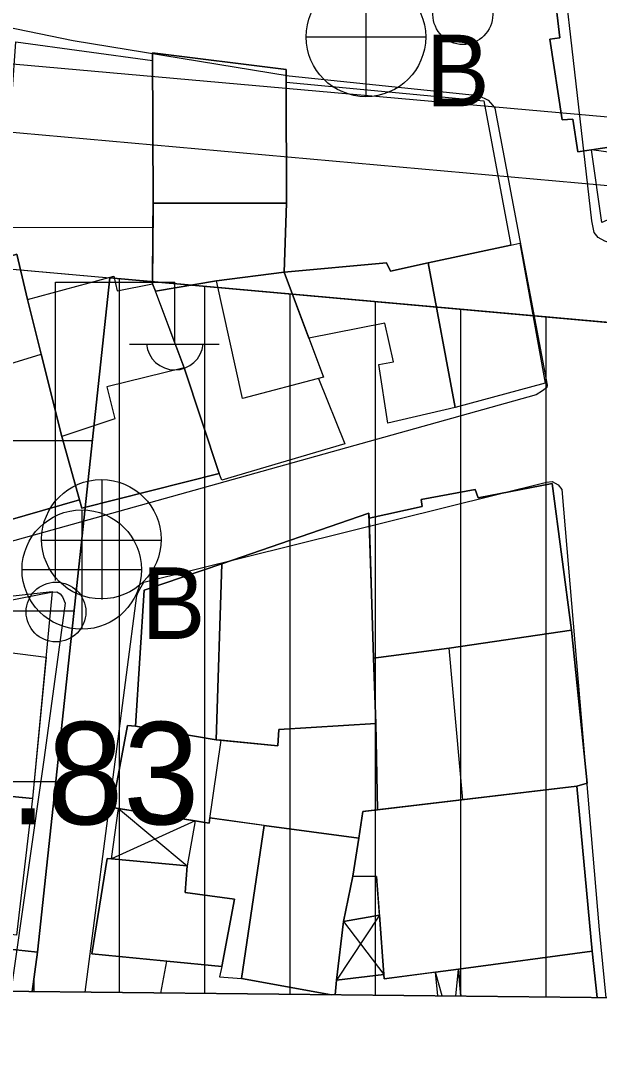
# Model space of a CAD drawing. Extents: x 417997 to 421451, y 4451742 to 4455216.
# Drawn here: x 420916.1 to 420950, y 4452223.3 to 4452283.6 of the extents above; entities that cross this region are included whole.
import ezdxf

# ---------------------------------------------------------------- set-up
doc = ezdxf.new("R2010")
doc.units = 0
for name, color, linetype in [('ADA', 7, 'Continuous'), ('ADAKENARI', 7, 'Continuous'), ('B_Harabe', 7, 'Continuous'), ('B_Mesken', 7, 'Continuous'), ('B_Sundurma', 7, 'Continuous'), ('B_Teras', 7, 'Continuous'), ('KALDIRIM', 7, 'Continuous'), ('PAFTALAMA', 7, 'Continuous'), ('PL_AYA_PARK_DINLENME', 7, 'Continuous'), ('PL_K_TALI_IS_MRK', 7, 'Continuous'), ('PL_KON_MEV_450', 7, 'Continuous'), ('S_Elektrik_Diregi', 7, 'Continuous'), ('S_Rogar_Kapagi', 7, 'Continuous'), ('S_Rogar_Kapagi_Buski', 7, 'Continuous'), ('TR_TALIISMERK', 7, 'Continuous'), ('TR_YUKSEKYOGUNKONUT', 7, 'Continuous'), ('Y_Lejant', 7, 'Continuous'), ('Y_Yol_Kotu', 7, 'Continuous'), ('Yol_Sose', 7, 'Continuous')]:
    doc.layers.add(name, color=color, linetype=linetype)

msp = doc.modelspace()

# ---------------------------------------------------------------- linework, layer by layer
at = {"layer": 'ADA'}
for p, q in [((420917.09, 4452229.003), (420921.334, 4452268.528)), ((420917.09, 4452229.003), (420921.334, 4452268.528)), ((420879.109, 4452233.085), (420917.09, 4452229.003)), ((420879.109, 4452233.085), (420917.09, 4452229.003)), ((420916.784, 4452226.682), (420917.09, 4452229.003)), ((420916.784, 4452226.682), (420917.09, 4452229.003))]:
    msp.add_line(p, q, dxfattribs=at)
at = {"layer": 'ADAKENARI'}
for p, q in [((420858.362, 4452274.16), (420921.334, 4452268.528)), ((420858.362, 4452274.16), (420921.334, 4452268.528)), ((420921.334, 4452268.528), (421027.945, 4452258.992)), ((420921.334, 4452268.528), (421027.945, 4452258.992))]:
    msp.add_line(p, q, dxfattribs=at)
at = {"layer": 'B_Harabe'}
for points in [[(420934.537, 4452226.494), (420934.612, 4452227.351), (420935.021, 4452230.799), (420935.579, 4452233.46), (420935.916, 4452235.676), (420930.376, 4452236.431), (420929.05, 4452227.443), (420934.319, 4452226.496)], [(420934.32, 4452226.496), (420929.05, 4452227.443), (420930.376, 4452236.431), (420935.916, 4452235.676), (420935.579, 4452233.46), (420935.021, 4452230.799), (420934.612, 4452227.351), (420934.537, 4452226.494)]]:
    msp.add_lwpolyline(points, dxfattribs=at)
at = {"layer": 'B_Mesken'}
for points in [[(420955.402, 4452286.203), (420947.359, 4452285.431), (420947.708, 4452282.608), (420947.11, 4452282.523), (420947.833, 4452277.792), (420948.468, 4452277.839), (420948.747, 4452275.911), (420957.175, 4452277.187), (420957.441, 4452274.979), (420965.196, 4452279.52), (420964.594, 4452282.289), (420963.992, 4452286.938)], [(420957.441, 4452274.979), (420957.175, 4452277.188), (420949.561, 4452276.035), (420948.747, 4452275.911), (420948.468, 4452277.839), (420947.833, 4452277.792), (420947.11, 4452282.523), (420947.708, 4452282.608), (420947.359, 4452285.431), (420948.087, 4452285.501), (420955.402, 4452286.203), (420962.226, 4452286.787), (420963.992, 4452286.938), (420964.594, 4452282.289), (420965.196, 4452279.521)], [(420915.819, 4452282.373), (420923.829, 4452281.273), (420923.869, 4452272.903), (420923.869, 4452271.463), (420914.909, 4452271.483), (420915.389, 4452276.273)], [(420923.869, 4452272.903), (420923.86, 4452271.463), (420914.909, 4452271.483), (420915.389, 4452276.273), (420915.819, 4452282.373), (420923.829, 4452281.273)], [(420931.679, 4452272.913), (420931.669, 4452280.743), (420923.829, 4452281.723), (420923.869, 4452272.903)], [(420931.67, 4452280.013), (420931.679, 4452272.913), (420923.869, 4452272.903), (420923.829, 4452281.723), (420931.669, 4452280.743)], [(420931.669, 4452280.013), (420943.249, 4452278.913), (420944.829, 4452270.453), (420937.779, 4452268.923), (420937.539, 4452269.413), (420931.539, 4452268.873), (420931.679, 4452272.913)], [(420944.829, 4452270.453), (420939.99, 4452269.403), (420937.779, 4452268.923), (420937.539, 4452269.413), (420931.539, 4452268.873), (420931.679, 4452272.913), (420931.67, 4452280.013), (420943.25, 4452278.913)], [(420931.539, 4452268.873), (420931.679, 4452272.913), (420923.869, 4452272.903), (420923.839, 4452268.183), (420924.009, 4452267.753), (420927.579, 4452268.363)], [(420931.539, 4452268.873), (420927.579, 4452268.363), (420924.009, 4452267.753), (420923.839, 4452268.183), (420923.86, 4452271.463), (420923.869, 4452272.903), (420931.679, 4452272.913)], [(420939.989, 4452269.403), (420944.829, 4452270.453), (420945.359, 4452270.563), (420946.839, 4452262.363), (420941.559, 4452260.933)], [(420941.56, 4452260.933), (420939.99, 4452269.403), (420944.829, 4452270.453), (420945.36, 4452270.563), (420946.84, 4452262.363)], [(420909.635, 4452261.697), (420912.017, 4452253.352), (420919.552, 4452255.524), (420918.519, 4452259.223), (420917.31, 4452264.06), (420916.509, 4452267.263), (420915.886, 4452269.921), (420907.978, 4452267.459), (420908.989, 4452263.943), (420909.635, 4452261.697)], [(420912.018, 4452253.352), (420909.635, 4452261.697), (420908.989, 4452263.943), (420907.978, 4452267.459), (420915.886, 4452269.921), (420916.509, 4452267.263), (420917.31, 4452264.06), (420918.519, 4452259.223), (420919.552, 4452255.523)], [(420924.009, 4452267.753), (420927.579, 4452268.363), (420931.539, 4452268.873), (420933.859, 4452262.703), (420933.549, 4452262.623), (420935.099, 4452258.803), (420927.889, 4452256.673), (420927.739, 4452257.063), (420925.689, 4452263.263)], [(420932.999, 4452264.993), (420933.859, 4452262.703), (420933.549, 4452262.623), (420935.099, 4452258.803), (420927.889, 4452256.673), (420927.739, 4452257.063), (420925.689, 4452263.263), (420924.009, 4452267.753), (420927.579, 4452268.363), (420931.539, 4452268.873)], [(420941.559, 4452260.933), (420937.629, 4452260.003), (420937.089, 4452263.443), (420937.949, 4452263.603), (420937.449, 4452265.873), (420932.999, 4452264.993), (420931.539, 4452268.873), (420937.539, 4452269.413), (420937.779, 4452268.923), (420939.989, 4452269.403)], [(420939.99, 4452269.403), (420941.56, 4452260.933), (420937.63, 4452260.003), (420937.089, 4452263.443), (420937.949, 4452263.603), (420937.449, 4452265.873), (420932.999, 4452264.993), (420931.539, 4452268.873), (420937.539, 4452269.413), (420937.779, 4452268.923)], [(420918.519, 4452259.223), (420916.509, 4452267.263), (420921.559, 4452268.633), (420921.769, 4452267.773), (420923.839, 4452268.183), (420925.689, 4452263.263), (420927.739, 4452257.063), (420919.689, 4452255.033)], [(420923.839, 4452268.183), (420925.689, 4452263.263), (420927.739, 4452257.063), (420919.689, 4452255.033), (420919.552, 4452255.523), (420918.519, 4452259.223), (420917.31, 4452264.06), (420916.509, 4452267.263), (420921.559, 4452268.633), (420921.769, 4452267.773)], [(420948.375, 4452247.867), (420947.258, 4452256.47), (420942.917, 4452255.641), (420942.742, 4452256.13), (420939.579, 4452255.545), (420939.639, 4452255.12), (420936.527, 4452254.435), (420936.79, 4452246.226), (420941.215, 4452246.821)], [(420948.376, 4452247.867), (420941.215, 4452246.821), (420936.79, 4452246.226), (420936.527, 4452254.435), (420939.639, 4452255.12), (420939.579, 4452255.545), (420942.742, 4452256.13), (420942.917, 4452255.641), (420947.258, 4452256.47)], [(420927.887, 4452251.764), (420927.559, 4452241.448), (420931.179, 4452241.086), (420931.23, 4452242.05), (420936.912, 4452242.411), (420936.517, 4452254.736)], [(420936.527, 4452254.435), (420936.79, 4452246.226), (420936.912, 4452242.411), (420931.23, 4452242.05), (420931.179, 4452241.086), (420927.849, 4452241.419), (420927.559, 4452241.448), (420927.887, 4452251.764), (420936.517, 4452254.736)], [(420927.887, 4452251.764), (420923.339, 4452250.228), (420922.831, 4452242.255), (420927.559, 4452241.448)], [(420927.887, 4452251.764), (420927.559, 4452241.448), (420922.831, 4452242.255), (420923.339, 4452250.228)], [(420908.059, 4452238.863), (420909.119, 4452249.163), (420917.959, 4452250.133), (420916.809, 4452238.013)], [(420916.809, 4452238.013), (420908.059, 4452238.863), (420908.509, 4452243.227), (420909.119, 4452249.163), (420917.959, 4452250.133)], [(420937.022, 4452237.349), (420948.701, 4452238.721), (420949.309, 4452238.896), (420948.375, 4452247.867), (420941.215, 4452246.821), (420936.79, 4452246.226), (420936.912, 4452242.411)], [(420948.701, 4452238.721), (420937.022, 4452237.35), (420936.912, 4452242.411), (420936.79, 4452246.226), (420941.215, 4452246.821), (420948.376, 4452247.867), (420949.31, 4452238.896)], [(420927.154, 4452236.568), (420927.196, 4452236.865), (420935.916, 4452235.676), (420936.154, 4452237.248), (420937.022, 4452237.349), (420936.912, 4452242.411), (420931.23, 4452242.05), (420931.179, 4452241.086), (420927.849, 4452241.419), (420927.559, 4452241.448), (420922.831, 4452242.255), (420922.376, 4452242.291), (420921.473, 4452237.479)], [(420937.022, 4452237.35), (420936.154, 4452237.248), (420935.916, 4452235.676), (420930.376, 4452236.431), (420927.196, 4452236.865), (420927.154, 4452236.568), (420926.335, 4452236.699), (420921.843, 4452237.419), (420921.473, 4452237.479), (420922.376, 4452242.291), (420922.831, 4452242.255), (420927.559, 4452241.448), (420927.849, 4452241.419), (420931.179, 4452241.086), (420931.23, 4452242.05), (420936.912, 4452242.411)], [(420901.209, 4452239.673), (420902.419, 4452239.463), (420904.629, 4452239.193), (420916.809, 4452238.013), (420915.869, 4452229.993), (420903.409, 4452231.493), (420901.149, 4452231.893), (420900.079, 4452232.003)], [(420901.963, 4452239.542), (420902.419, 4452239.463), (420904.629, 4452239.193), (420916.809, 4452238.013), (420915.869, 4452229.993), (420915.394, 4452230.05), (420910.811, 4452230.602), (420908.441, 4452230.887), (420903.409, 4452231.493), (420901.149, 4452231.893), (420900.26, 4452231.984), (420900.079, 4452232.003), (420901.209, 4452239.673)], [(420948.701, 4452238.721), (420936.154, 4452237.248), (420935.579, 4452233.46), (420936.956, 4452233.426), (420937.409, 4452227.425), (420949.586, 4452229.05)], [(420949.586, 4452229.05), (420941.77, 4452228.008), (420940.411, 4452227.826), (420937.409, 4452227.426), (420937.389, 4452227.685), (420937.127, 4452231.157), (420936.956, 4452233.426), (420935.579, 4452233.46), (420935.916, 4452235.676), (420936.154, 4452237.248), (420937.022, 4452237.35), (420948.701, 4452238.721)], [(420920.272, 4452228.899), (420927.887, 4452228.16), (420928.635, 4452232.102), (420925.751, 4452232.49), (420925.872, 4452234.06), (420921.184, 4452234.485)], [(420921.428, 4452234.463), (420925.872, 4452234.06), (420925.751, 4452232.49), (420928.635, 4452232.102), (420927.887, 4452228.16), (420924.676, 4452228.472), (420920.272, 4452228.899), (420921.184, 4452234.485)]]:
    msp.add_lwpolyline(points, close=True, dxfattribs=at)
for points in [[(420949.884, 4452226.332), (420949.586, 4452229.05), (420941.77, 4452228.007), (420941.896, 4452226.416)], [(420941.896, 4452226.416), (420941.77, 4452228.008), (420949.586, 4452229.05), (420949.884, 4452226.332)], [(420924.323, 4452226.601), (420924.676, 4452228.472), (420927.887, 4452228.16), (420927.76, 4452227.55), (420929.05, 4452227.443), (420934.319, 4452226.496)], [(420924.323, 4452226.601), (420924.676, 4452228.472), (420927.887, 4452228.16), (420927.76, 4452227.55), (420929.05, 4452227.443), (420934.32, 4452226.496)]]:
    msp.add_lwpolyline(points, dxfattribs=at)
at = {"layer": 'B_Sundurma'}
for p, q in [((420957.441, 4452274.979), (420949.561, 4452276.034)), ((420921.843, 4452237.419), (420925.872, 4452234.06)), ((420926.335, 4452236.699), (420921.428, 4452234.463)), ((420937.127, 4452231.157), (420934.612, 4452227.351)), ((420935.021, 4452230.799), (420937.389, 4452227.685)), ((420940.808, 4452226.427), (420940.411, 4452227.826)), ((420941.607, 4452226.419), (420941.77, 4452228.007))]:
    msp.add_line(p, q, dxfattribs=at)
for points in [[(420957.441, 4452274.979), (420950.153, 4452271.778), (420949.561, 4452276.035), (420957.175, 4452277.188)], [(420957.441, 4452274.979), (420950.153, 4452271.778), (420949.561, 4452276.034), (420957.175, 4452277.187)], [(420921.843, 4452237.419), (420926.335, 4452236.699), (420925.872, 4452234.06), (420921.428, 4452234.463)], [(420926.335, 4452236.699), (420925.872, 4452234.06), (420921.428, 4452234.463), (420921.843, 4452237.419)], [(420937.127, 4452231.157), (420935.021, 4452230.799), (420934.612, 4452227.351), (420937.389, 4452227.685)], [(420937.389, 4452227.685), (420934.612, 4452227.351), (420935.021, 4452230.799), (420937.127, 4452231.157)]]:
    msp.add_lwpolyline(points, close=True, dxfattribs=at)
for points in [[(420940.547, 4452226.43), (420940.411, 4452227.826), (420941.77, 4452228.008), (420941.896, 4452226.416)], [(420940.547, 4452226.43), (420940.411, 4452227.826), (420941.77, 4452228.007), (420941.896, 4452226.416)]]:
    msp.add_lwpolyline(points, dxfattribs=at)
at = {"layer": 'B_Teras'}
for points in [[(420915.886, 4452269.921), (420907.978, 4452267.459), (420908.989, 4452263.943), (420908.989, 4452263.943), (420909.635, 4452261.697), (420917.31, 4452264.06), (420916.509, 4452267.263)], [(420929.109, 4452261.463), (420927.579, 4452268.363), (420931.539, 4452268.873), (420933.859, 4452262.703)], [(420919.689, 4452255.033), (420927.739, 4452257.063), (420925.689, 4452263.263), (420921.159, 4452262.143), (420921.629, 4452260.263), (420918.519, 4452259.223)], [(420909.033, 4452248.32), (420912.456, 4452248.32), (420912.401, 4452246.949), (420917.595, 4452246.297), (420916.809, 4452238.013), (420908.059, 4452238.863)], [(420942.012, 4452237.935), (420941.215, 4452246.821), (420948.375, 4452247.867), (420949.309, 4452238.896), (420948.701, 4452238.721)], [(420927.849, 4452241.419), (420927.559, 4452241.448), (420922.831, 4452242.255), (420922.376, 4452242.291), (420921.473, 4452237.479), (420927.154, 4452236.568)], [(420904.629, 4452239.193), (420916.809, 4452238.013), (420915.869, 4452229.993), (420903.409, 4452231.493)]]:
    msp.add_lwpolyline(points, close=True, dxfattribs=at)
at = {"layer": 'KALDIRIM'}
for p, q in [((420862.466, 4452285.841), (420957.131, 4452277.374)), ((420862.466, 4452285.841), (420957.131, 4452277.374)), ((420865.051, 4452281.594), (420956.433, 4452273.42)), ((420865.051, 4452281.594), (420956.433, 4452273.42))]:
    msp.add_line(p, q, dxfattribs=at)
at = {"layer": 'PAFTALAMA'}
msp.add_line((419108.72, 4452245.779), (421237.47, 4452223.295), dxfattribs=at)
msp.add_line((419108.72, 4452245.779), (421237.47, 4452223.295), dxfattribs=at)
at = {"layer": 'PL_AYA_PARK_DINLENME'}
msp.add_line((420878.626, 4452227.085), (420916.784, 4452226.682), dxfattribs=at)
msp.add_line((420878.626, 4452227.085), (420916.784, 4452226.682), dxfattribs=at)
msp.add_lwpolyline([(420916.784, 4452226.682), (420917.09, 4452229.003), (420879.109, 4452233.085), (420878.626, 4452227.085)], dxfattribs=at)
msp.add_lwpolyline([(420916.784, 4452226.682), (420917.09, 4452229.003), (420879.109, 4452233.085), (420878.626, 4452227.085)], dxfattribs=at)
at = {"layer": 'PL_K_TALI_IS_MRK'}
msp.add_lwpolyline([(420879.109, 4452233.085), (420845.037, 4452236.746), (420847.526, 4452265.09), (420858.362, 4452274.16), (420921.334, 4452268.528), (420917.09, 4452229.003)], close=True, dxfattribs=at)
msp.add_lwpolyline([(420879.109, 4452233.085), (420845.037, 4452236.746), (420847.526, 4452265.09), (420858.362, 4452274.16), (420921.334, 4452268.528), (420917.09, 4452229.003)], close=True, dxfattribs=at)
at = {"layer": 'PL_KON_MEV_450'}
msp.add_line((420916.784, 4452226.682), (421143.639, 4452224.286), dxfattribs=at)
msp.add_line((420916.784, 4452226.682), (421143.639, 4452224.286), dxfattribs=at)
msp.add_lwpolyline([(421143.639, 4452224.286), (421154.248, 4452239.051), (421150.123, 4452248.063), (421064.281, 4452255.741), (421063.026, 4452225.61), (421030.754, 4452228.602), (421027.945, 4452258.992), (420921.334, 4452268.528), (420917.09, 4452229.003), (420916.784, 4452226.682)], dxfattribs=at)
msp.add_lwpolyline([(421143.639, 4452224.286), (421154.248, 4452239.051), (421150.123, 4452248.063), (421064.281, 4452255.741), (421063.026, 4452225.61), (421030.754, 4452228.602), (421027.945, 4452258.992), (420921.334, 4452268.528), (420917.09, 4452229.003), (420916.784, 4452226.682)], dxfattribs=at)
at = {"layer": 'S_Elektrik_Diregi'}
for p, q in [((420918.139, 4452250.778), (420918.139, 4452268.278)), ((420918.139, 4452268.278), (420925.139, 4452268.278)), ((420925.139, 4452264.778), (420925.139, 4452268.278)), ((420922.479, 4452264.638), (420927.729, 4452264.638))]:
    msp.add_line(p, q, dxfattribs=at)
for centre in [(420942.017, 4452283.964), (420918.175, 4452248.942)]:
    msp.add_circle(centre, 1.75, dxfattribs=at)
msp.add_arc((420925.139, 4452264.791), 1.658, 184.83843, 355.14641, dxfattribs=at)
at = {"layer": 'S_Rogar_Kapagi'}
for p, q in [((420920.889, 4452249.678), (420920.889, 4452256.678)), ((420917.319, 4452253.143), (420924.319, 4452253.143))]:
    msp.add_line(p, q, dxfattribs=at)
msp.add_circle((420920.836, 4452253.206), 3.5, dxfattribs=at)
at = {"layer": 'S_Rogar_Kapagi_Buski'}
for p, q in [((420936.339, 4452286.155), (420936.339, 4452279.155)), ((420932.839, 4452282.655), (420939.839, 4452282.655)), ((420919.686, 4452254.926), (420919.686, 4452247.926)), ((420916.186, 4452251.426), (420923.186, 4452251.426))]:
    msp.add_line(p, q, dxfattribs=at)
for centre in [(420936.339, 4452282.655), (420919.686, 4452251.426)]:
    msp.add_circle(centre, 3.5, dxfattribs=at)
at = {"layer": 'TR_TALIISMERK'}
for p, q in [((420846.992, 4452259.003), (420920.311, 4452259.003)), ((420846.992, 4452259.003), (420920.311, 4452259.003)), ((420846.113, 4452249.003), (420919.237, 4452249.003)), ((420846.113, 4452249.003), (420919.237, 4452249.003)), ((420845.235, 4452239.003), (420918.163, 4452239.003)), ((420845.235, 4452239.003), (420918.163, 4452239.003))]:
    msp.add_line(p, q, dxfattribs=at)
at = {"layer": 'TR_YUKSEKYOGUNKONUT'}
for p, q in [((420921.907, 4452226.628), (420921.907, 4452268.476)), ((420921.907, 4452226.628), (420921.907, 4452268.476)), ((420926.907, 4452226.575), (420926.907, 4452268.029)), ((420926.907, 4452226.575), (420926.907, 4452268.029)), ((420931.907, 4452226.522), (420931.907, 4452267.582)), ((420931.907, 4452226.522), (420931.907, 4452267.582)), ((420936.907, 4452226.47), (420936.907, 4452267.135)), ((420936.907, 4452226.47), (420936.907, 4452267.135)), ((420941.907, 4452226.417), (420941.907, 4452266.687)), ((420941.907, 4452226.417), (420941.907, 4452266.687)), ((420946.907, 4452226.364), (420946.907, 4452266.24)), ((420946.907, 4452226.364), (420946.907, 4452266.24)), ((420916.907, 4452226.681), (420916.907, 4452227.618)), ((420916.907, 4452226.681), (420916.907, 4452227.618))]:
    msp.add_line(p, q, dxfattribs=at)
at = {"layer": 'Y_Lejant'}
msp.add_lwpolyline([(419138.442, 4455021.89), (421266.409, 4454999.402), (421237.471, 4452223.294), (419108.722, 4452245.778)], close=True, dxfattribs=at)
at = {"layer": 'Yol_Sose'}
for points in [[(421030.678, 4452335.107), (421018.427, 4452315.172), (421014.9, 4452310.317), (421013.253, 4452308.352), (421011.376, 4452306.868), (420999.027, 4452297.825), (420980.463, 4452288.052), (420968.833, 4452281.899), (420951.087, 4452270.723), (420950.628, 4452270.589), (420950.331, 4452270.687), (420949.939, 4452270.893), (420949.718, 4452271.194), (420949.575, 4452271.876), (420946.906, 4452295.315), (420945.62, 4452309.35), (420945.765, 4452310.105), (420946.336, 4452310.739), (420976.936, 4452329.206), (420986.318, 4452335.125), (420987.042, 4452335.563)], [(420886.531, 4452289.197), (420919.181, 4452282.447), (420931.846, 4452280.372), (420942.924, 4452279.216), (420943.507, 4452278.955), (420943.781, 4452278.644), (420943.886, 4452278.473), (420946.96, 4452262.247), (420946.937, 4452262.099), (420946.691, 4452261.909), (420946.316, 4452261.679), (420919.611, 4452254.199), (420904.824, 4452250.09), (420902.318, 4452249.464), (420901.996, 4452249.254), (420901.761, 4452249.086), (420901.514, 4452248.865), (420901.201, 4452248.357), (420898.317, 4452233.442), (420898.242, 4452233.315), (420897.952, 4452233.031), (420897.186, 4452233.07), (420874.365, 4452235.952)], [(420922.907, 4452249.901), (420923.015, 4452250.134), (420923.318, 4452250.683), (420946.909, 4452256.562), (420947.26, 4452256.591), (420947.598, 4452256.397), (420947.808, 4452256.129), (420950.001, 4452230.298), (420950.395, 4452226.326)], [(420900.213, 4452233.02), (420902.538, 4452246.512), (420902.733, 4452246.893), (420903.119, 4452247.208), (420917.903, 4452250.113), (420918.222, 4452250.12), (420918.412, 4452250.001), (420918.56, 4452249.83), (420918.716, 4452249.456), (420917.484, 4452240.409)], [(420919.883, 4452226.648), (420922.907, 4452249.901)], [(420917.484, 4452240.409), (420915.525, 4452226.694)]]:
    msp.add_lwpolyline(points, dxfattribs=at)

# ---------------------------------------------------------------- texts
at = {"layer": 'S_Rogar_Kapagi_Buski'}
for p in [(420939.839, 4452278.59), (420923.186, 4452247.361)]:
    msp.add_text('B', height=4.2, dxfattribs=at).set_placement(p)
at = {"layer": 'Y_Yol_Kotu'}
msp.add_text('135.83 ', height=6, dxfattribs=at).set_placement((420902.04, 4452236.491))

doc.saveas('drawing.dxf')
